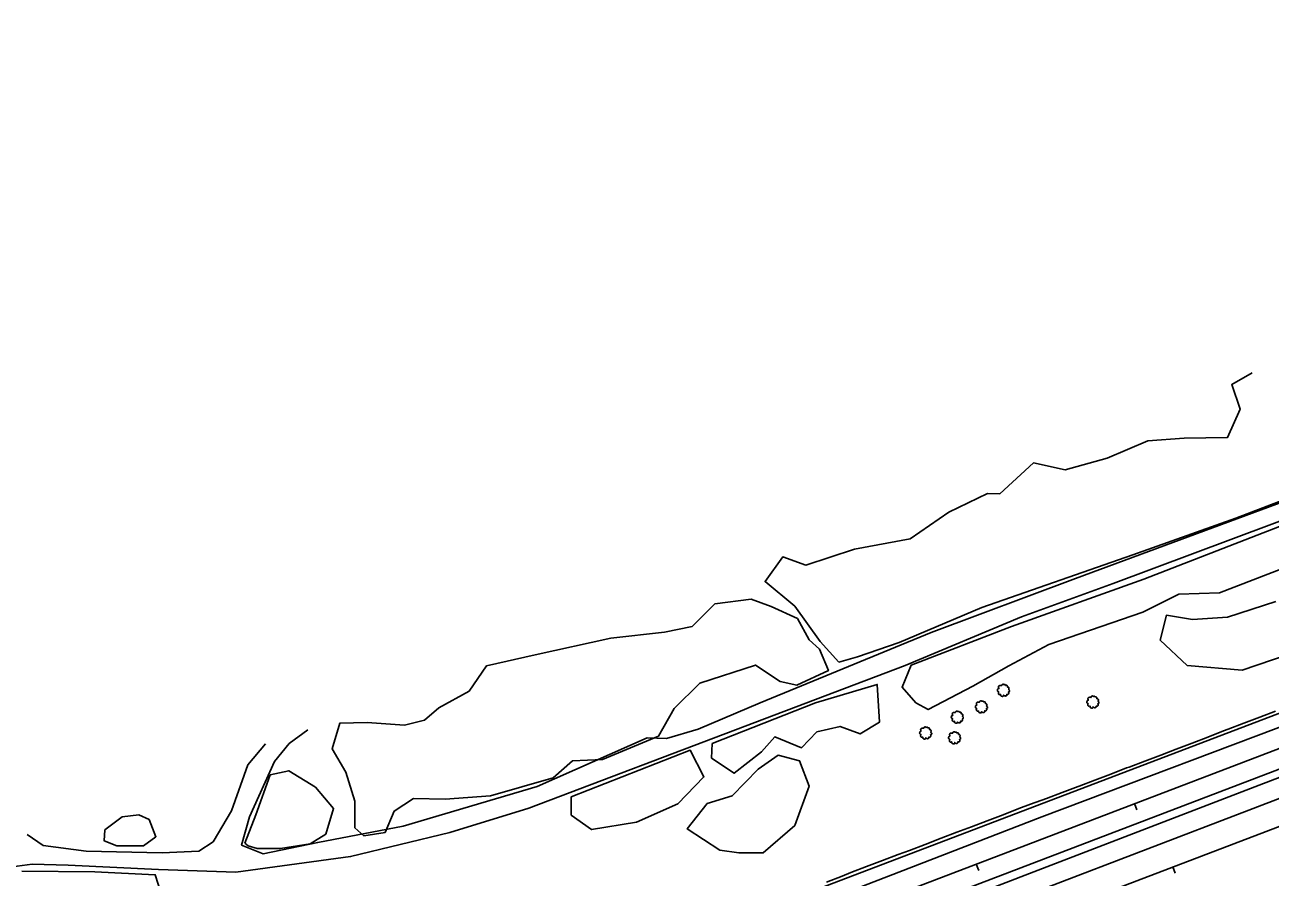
# Model space of a CAD drawing. Extents: x 1901471 to 1963503, y 756461 to 799997.
# Drawn here: x 1905944 to 1906679, y 759364 to 759868 of the extents above; entities that cross this region are included whole.
import ezdxf

# ---------------------------------------------------------------- set-up
doc = ezdxf.new("R2010")
doc.units = 0
for name, color, linetype in [('RD_DTM_BkLn1', 7, 'Continuous'), ('RD_EX_Fence_Other', 7, 'Continuous'), ('RD_EX_Road', 7, 'Continuous'), ('RD_EX_VEG', 7, 'Continuous'), ('RD_HC_Cl', 7, 'Continuous'), ('RD_HC_Data_Tic', 7, 'Continuous')]:
    doc.layers.add(name, color=color, linetype=linetype)

# ---------------------------------------------------------------- blocks, each defined once
blk = doc.blocks.new('T2')
at = {"layer": 'RD_EX_VEG'}
for points in [[(0.05233333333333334, 7.213166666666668), (-0.24750000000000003, 7.238166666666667), (-0.5723333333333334, 7.138166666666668), (-0.8222500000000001, 7.038250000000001), (-1.0471666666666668, 6.963250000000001), (-1.2720833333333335, 6.863250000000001), (-1.5719166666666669, 6.688416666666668), (-1.7968333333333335, 6.488416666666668), (-1.9218333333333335, 6.2385833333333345), (-1.9718333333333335, 6.013666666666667), (-2.0217500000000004, 5.738833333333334), (-2.0217500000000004, 5.563833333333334), (-2.146666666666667, 5.538833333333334), (-2.296666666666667, 5.563833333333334), (-2.5465000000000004, 5.638833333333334), (-2.796416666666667, 5.638833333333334), (-3.0463333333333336, 5.638833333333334), (-3.3961666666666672, 5.613833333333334), (-3.7460000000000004, 5.613833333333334), (-4.020833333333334, 5.563833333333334), (-4.345750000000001, 5.513916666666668), (-4.720583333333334, 5.389000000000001), (-5.0704166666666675, 5.264000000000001), (-5.37025, 5.014083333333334), (-5.620166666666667, 4.539333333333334), (-5.745166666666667, 4.189500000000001), (-5.895083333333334, 3.9395833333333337), (-5.745166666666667, 3.489833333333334), (-5.570166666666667, 3.139916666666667), (-5.545250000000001, 2.9400000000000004), (-5.470250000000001, 2.5152500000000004), (-5.37025, 2.2903333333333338), (-5.245333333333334, 2.0903333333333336), (-5.320250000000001, 2.065416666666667), (-5.695166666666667, 2.015416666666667), (-5.995000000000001, 1.9155000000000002), (-6.419833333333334, 1.6905833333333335), (-6.644750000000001, 1.465666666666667), (-6.744750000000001, 1.1407500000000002), (-6.769666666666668, 0.7909166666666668), (-6.869583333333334, 0.5910833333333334), (-6.944583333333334, 0.3161666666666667), (-6.969583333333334, 0.2411666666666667), (-7.019583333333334, -0.08366666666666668), (-6.9195833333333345, -0.5335000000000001), (-6.894583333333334, -0.8833333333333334), (-6.769666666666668, -1.1082500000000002), (-6.619750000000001, -1.2830833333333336), (-6.444833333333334, -1.5330000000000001), (-6.045000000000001, -1.7579166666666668), (-5.7201666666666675, -1.8579166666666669), (-5.520250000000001, -1.8828333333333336), (-5.695166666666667, -2.382666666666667), (-5.745166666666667, -2.7325000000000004), (-5.870083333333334, -3.132333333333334), (-5.870083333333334, -3.2072500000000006), (-5.920000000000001, -3.682083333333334), (-5.770166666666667, -4.007000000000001), (-5.695166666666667, -4.38175), (-5.520250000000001, -4.606666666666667), (-5.245333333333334, -4.906583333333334), (-4.9205000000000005, -5.131416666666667), (-4.420666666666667, -5.256416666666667), (-4.020833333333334, -5.231416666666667), (-3.4460833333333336, -5.056500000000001), (-3.1962500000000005, -4.9815000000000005), (-3.2212500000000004, -5.156416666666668), (-3.1962500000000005, -5.531333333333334), (-3.1962500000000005, -5.956083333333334), (-3.0463333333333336, -6.280916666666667), (-2.946333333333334, -6.555833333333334), (-2.796416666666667, -6.805750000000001), (-2.4715000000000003, -7.030583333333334), (-2.07175, -7.1055833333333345), (-1.6469166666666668, -7.2555000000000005), (-1.1970833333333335, -7.330500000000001), (-0.6973333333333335, -7.355500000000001), (-0.09758333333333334, -7.205583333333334), (0.17725000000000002, -7.080583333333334), (0.27725000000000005, -6.905666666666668), (0.47716666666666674, -6.530833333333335), (0.4271666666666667, -6.3059166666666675), (0.4521666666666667, -5.706166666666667), (0.5520833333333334, -5.881166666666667), (0.7270833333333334, -6.231000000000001), (1.2268333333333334, -6.530833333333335), (1.626666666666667, -6.705750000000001), (2.101416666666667, -6.8557500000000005), (2.4013333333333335, -6.930666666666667), (2.8760833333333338, -6.8557500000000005), (3.2510000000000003, -6.780750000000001), (3.6257500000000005, -6.655750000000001), (3.9256666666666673, -6.380916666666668), (4.100583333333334, -6.106000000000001), (4.1505833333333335, -5.831166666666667), (4.2255, -5.456333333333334), (4.275500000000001, -5.281416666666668)], [(4.275500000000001, -5.281416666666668), (4.200583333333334, -5.106416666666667), (4.1505833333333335, -4.856583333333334), (4.2255, -4.881583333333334), (4.4004166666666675, -4.931583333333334), (4.675333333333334, -5.056500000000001), (4.900250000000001, -5.131416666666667), (5.225083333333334, -5.106416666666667), (5.500000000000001, -5.006500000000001), (5.949750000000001, -4.731583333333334), (6.224666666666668, -4.256833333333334), (6.499500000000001, -3.8570000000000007), (6.5745000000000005, -3.5321666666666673), (6.524500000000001, -3.3072500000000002), (6.499500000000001, -2.8075000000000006), (6.299583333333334, -2.5575833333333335), (6.249583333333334, -2.432666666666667), (6.1496666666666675, -2.0328333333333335), (6.224666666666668, -1.9828333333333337), (6.499500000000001, -1.9328333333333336), (6.874333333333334, -1.8079166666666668), (7.149250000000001, -1.6830000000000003), (7.374166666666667, -1.5080000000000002), (7.449083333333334, -1.2830833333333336), (7.424166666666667, -0.8833333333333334), (7.4740833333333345, -0.48350000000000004), (7.399166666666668, -0.3335), (7.299166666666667, -0.1836666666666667), (7.224166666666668, 0.016333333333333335), (7.074250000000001, 0.16616666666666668), (6.974333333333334, 0.3161666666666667), (6.874333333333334, 0.41608333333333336), (6.749416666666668, 0.5660833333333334), (6.5745000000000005, 0.6910000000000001), (6.424583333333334, 0.7410000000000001), (6.374583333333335, 0.8909166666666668), (6.524500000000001, 1.0908333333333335), (6.5745000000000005, 1.1907500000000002), (6.599416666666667, 1.4156666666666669), (6.824416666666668, 1.7655000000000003), (6.874333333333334, 2.1653333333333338), (6.824416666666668, 2.590166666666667), (6.774416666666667, 2.8650833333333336), (6.624416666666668, 3.139916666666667), (6.424583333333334, 3.3898333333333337), (6.299583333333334, 3.5647500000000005), (6.124666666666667, 3.689666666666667), (5.799833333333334, 3.814666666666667), (5.549916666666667, 3.864583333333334), (5.200083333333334, 3.864583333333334), (5.000166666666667, 3.9145833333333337), (5.025166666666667, 3.964583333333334), (5.025166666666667, 4.1145000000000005), (5.025166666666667, 4.389416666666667), (4.950166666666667, 4.839166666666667), (4.800250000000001, 5.339), (4.800250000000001, 5.364000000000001), (4.7002500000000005, 5.613833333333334), (4.475416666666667, 5.813750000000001), (4.3005, 5.913666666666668), (4.100583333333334, 6.038666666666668), (3.850666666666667, 6.063666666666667), (3.5508333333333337, 6.063666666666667), (3.2759166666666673, 6.013666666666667), (3.0760000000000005, 5.913666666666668), (2.9010833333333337, 5.788750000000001), (2.8260833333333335, 5.938666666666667), (2.726166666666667, 6.2385833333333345), (2.676166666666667, 6.3885000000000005), (2.52625, 6.563416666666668), (2.301416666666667, 6.7633333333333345), (1.8515000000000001, 6.888250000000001), (1.2268333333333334, 6.813333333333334), (0.9269166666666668, 6.613416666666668), (0.7770000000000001, 6.438500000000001), (0.7270833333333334, 6.563416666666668), (0.5270833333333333, 6.7633333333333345), (0.4271666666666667, 6.938250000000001), (0.25225000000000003, 7.063250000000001), (0.10233333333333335, 7.163166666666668), (0.0023333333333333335, 7.213166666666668)]]:
    blk.add_spline(points, degree=3, dxfattribs=at)

msp = doc.modelspace()

# ---------------------------------------------------------------- linework, layer by layer
at = {"layer": 'RD_DTM_BkLn1'}
msp.add_lwpolyline([(1906417.045638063, 759361.3046338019), (1906426.352000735, 759364.9640261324), (1906431.4479737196, 759366.9678341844), (1906440.793079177, 759370.5265067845), (1906450.1381846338, 759374.0851793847), (1906459.4832900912, 759377.6438519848), (1906466.0152356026, 759380.131256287), (1906475.3616064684, 759383.6856105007), (1906484.7079773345, 759387.2399647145), (1906494.0543482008, 759390.7943189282), (1906502.6817455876, 759394.0752529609), (1906512.027402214, 759397.632987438), (1906521.3730588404, 759401.1907219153), (1906530.7187154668, 759404.7484563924), (1906537.5333985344, 759407.3426917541), (1906546.8998834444, 759410.8445276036), (1906556.2663683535, 759414.346363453), (1906565.6328532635, 759417.8481993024), (1906566.2464779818, 759418.0776143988), (1906575.5901500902, 759421.6406823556), (1906584.9338221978, 759425.2037503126), (1906594.2774943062, 759428.7668182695), (1906595.7480572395, 759429.3275951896), (1906605.1072605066, 759432.8496009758), (1906614.4664637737, 759436.371606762), (1906623.55460696, 759439.7916086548), (1906632.8791822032, 759443.403983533), (1906642.2037574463, 759447.0163584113), (1906651.5283326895, 759450.6287332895), (1906654.2235745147, 759451.6728799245), (1906663.5615659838, 759455.2489765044), (1906672.8995574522, 759458.8250730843), (1906682.2375489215, 759462.4011696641)], dxfattribs=at)
at = {"layer": 'RD_EX_Fence_Other'}
msp.add_lwpolyline([(1905890.6600000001, 759107.4000000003), (1906024.7400000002, 759158.1400000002), (1906175.1000000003, 759215.8500000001), (1906308.39, 759266.6400000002), (1906487.5400000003, 759335.2900000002), (1906666.4300000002, 759403.9300000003), (1906805.3200000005, 759457.1200000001), (1906969.2700000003, 759519.3700000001), (1907090.3000000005, 759565.6200000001), (1907179.8800000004, 759599.4800000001)], dxfattribs=at)
at = {"layer": 'RD_EX_Road'}
for points in [[(1905899.8000000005, 759123.07), (1906075.6300000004, 759189.9000000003), (1906387.6500000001, 759309.0400000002), (1906672.5800000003, 759418.6500000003), (1906870.2200000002, 759494.1400000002), (1907083.9200000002, 759575.4100000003), (1907263.5100000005, 759645.3900000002), (1907499.7800000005, 759733.6800000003), (1907666.8500000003, 759798.1500000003), (1907826.7000000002, 759859.5200000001), (1907906.4700000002, 759890.05), (1907994.9000000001, 759923.83), (1908090.4300000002, 759959.9300000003), (1908208.2300000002, 760004.3800000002), (1908340.7200000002, 760055.2400000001), (1908444.9100000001, 760095.3500000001), (1908616.5100000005, 760160.2800000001), (1908703.2300000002, 760193.6000000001), (1908792.7400000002, 760227.9900000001), (1908886.1200000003, 760264.2400000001), (1908987.2200000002, 760302.6600000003), (1909099.9200000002, 760345.4000000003), (1909184.1700000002, 760377.9000000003), (1909332.7000000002, 760434.1900000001)], [(1905898.9400000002, 759153.33), (1906088.6700000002, 759225.5200000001), (1906311.9000000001, 759310.0400000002), (1906544.1600000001, 759399.8400000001), (1906708.1900000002, 759461.7900000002), (1906882.2600000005, 759529.2600000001), (1907107.5000000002, 759614.2900000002), (1907382.9000000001, 759719.6300000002), (1907499.4300000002, 759763.83), (1907542.4100000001, 759780.1400000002), (1907689.7300000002, 759836.57), (1907806.7600000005, 759880.8600000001), (1907961.0400000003, 759939.9100000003), (1908055.0300000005, 759976.0100000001), (1908149.64, 760012.2600000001), (1908247.3400000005, 760049.2800000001), (1908337.3200000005, 760083.8400000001), (1908444.7600000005, 760124.57), (1908579.8700000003, 760175.6600000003), (1908714.9800000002, 760227.7600000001), (1908872.2000000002, 760288.05), (1909004.3800000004, 760338.9100000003), (1909100.0700000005, 760375.2400000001), (1909237.0700000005, 760427.6400000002)], [(1905900.2300000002, 759127.57), (1906144.3500000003, 759221.2500000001), (1906390.6600000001, 759315.81), (1906562.7200000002, 759381.5300000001), (1906807.5200000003, 759475.08), (1907034.2600000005, 759561.6200000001), (1907283.5500000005, 759656.5000000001), (1907438.0800000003, 759715.6200000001), (1907498.7700000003, 759738.6900000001), (1907606.5600000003, 759779.4400000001), (1907758.3700000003, 759837.7300000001), (1907924.2500000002, 759900.9500000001), (1908059.6700000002, 759952.7400000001), (1908229.5700000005, 760017.1300000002), (1908367.0000000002, 760070.0000000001), (1908505.5100000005, 760122.4800000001), (1908654.8500000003, 760179.2200000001), (1908778.8300000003, 760226.7600000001), (1908870.8100000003, 760262.2300000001), (1909033.6000000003, 760324.6900000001), (1909100.0700000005, 760349.81), (1909148.4500000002, 760368.1800000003), (1909270.3000000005, 760414.9800000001)], [(1907100.5000000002, 759747.9800000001), (1907091.3600000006, 759744.5100000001), (1907086.6100000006, 759736.4600000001), (1906958.9800000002, 759688.9200000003), (1906880.3600000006, 759657.2900000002), (1906688.0000000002, 759586.5300000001), (1906564.0300000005, 759540.6300000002), (1906478.8200000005, 759508.82), (1906377.89, 759467.31), (1906341.3200000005, 759451.7700000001), (1906322.6700000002, 759446.2800000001), (1906311.3400000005, 759446.6500000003), (1906246.2400000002, 759417.7600000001), (1906167.2500000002, 759394.3500000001), (1906116.7900000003, 759384.8500000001), (1906084.6100000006, 759378.08), (1906071.8100000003, 759383.2000000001), (1906076.5600000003, 759400.0200000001), (1906091.1900000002, 759432.57), (1906099.9700000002, 759443.1700000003), (1906110.9400000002, 759451.2200000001)], [(1905936.4700000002, 759370.31), (1905948.2000000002, 759372.05), (1905969.4100000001, 759371.32), (1906022.8000000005, 759368.7600000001), (1906068.5200000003, 759367.2900000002), (1906136.1700000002, 759376.4400000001), (1906194.6800000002, 759390.7000000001), (1906241.4900000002, 759404.9600000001), (1906369.1200000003, 759453.4100000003), (1906463.4600000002, 759489.2500000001), (1906532.2100000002, 759517.9600000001), (1906586.3400000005, 759537.7100000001), (1906679.9600000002, 759572.81), (1906764.8000000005, 759604.4500000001), (1906922.4100000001, 759662.0400000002), (1907008.7100000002, 759695.6900000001), (1907113.3000000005, 759734.2700000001)], [(1905899.7500000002, 759161.7200000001), (1906119.3400000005, 759245.8800000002), (1906395.3000000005, 759350.9200000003), (1906720.7100000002, 759474.9500000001), (1907028.9900000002, 759593.5200000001), (1907172.7700000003, 759647.8700000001)], [(1906085.9900000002, 759443.06), (1906075.4600000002, 759430.56), (1906065.9600000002, 759403.5000000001), (1906054.9800000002, 759385.2100000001), (1906046.5700000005, 759379.7300000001), (1906025.0000000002, 759378.6300000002), (1905980.0200000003, 759379.7300000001), (1905954.7800000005, 759383.0200000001), (1905945.2600000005, 759389.4800000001)]]:
    msp.add_lwpolyline(points, dxfattribs=at)
at = {"layer": 'RD_EX_VEG'}
for points in [[(1906785.2100000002, 759706.6100000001), (1906826.6100000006, 759705.4600000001), (1906860.7400000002, 759688.4000000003), (1906876.1800000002, 759674.1700000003), (1906871.3100000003, 759658.7300000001), (1906822.14, 759638.0100000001), (1906723.4000000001, 759601.0400000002), (1906658.8000000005, 759576.2500000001), (1906597.8500000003, 759554.7100000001), (1906508.8600000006, 759523.6300000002), (1906460.1000000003, 759502.9100000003), (1906435.3200000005, 759494.3700000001), (1906424.3500000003, 759491.33)], [(1906424.3500000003, 759491.33), (1906413.3800000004, 759503.5200000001), (1906398.3400000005, 759524.2400000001), (1906380.8700000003, 759538.8700000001), (1906391.4300000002, 759553.5000000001), (1906404.8400000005, 759548.6200000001), (1906433.6900000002, 759557.9600000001), (1906466.6000000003, 759564.06), (1906489.3600000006, 759579.9100000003), (1906512.1100000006, 759590.8800000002), (1906519.4300000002, 759590.6700000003), (1906539.3400000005, 759608.9600000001), (1906558.0300000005, 759604.9000000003), (1906582.8100000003, 759611.8), (1906606.7900000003, 759621.9600000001), (1906628.3200000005, 759623.5900000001), (1906653.9200000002, 759623.9900000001), (1906661.2300000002, 759640.6500000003), (1906656.3600000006, 759655.2800000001), (1906668.4000000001, 759662.1500000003)], [(1906688.8600000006, 759547.6000000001), (1906649.0400000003, 759532.1600000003), (1906625.0700000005, 759531.3500000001), (1906603.9400000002, 759520.7900000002), (1906548.2800000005, 759501.6900000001), (1906524.7100000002, 759489.0900000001), (1906503.5800000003, 759477.1100000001), (1906477.1700000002, 759463.2900000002), (1906469.8600000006, 759467.1500000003), (1906461.7300000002, 759476.5000000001), (1906467.0100000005, 759489.5000000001), (1906526.3300000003, 759512.2500000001), (1906604.3500000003, 759540.2900000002), (1906714.4600000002, 759582.9500000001)], [(1906707.5600000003, 759501.8900000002), (1906662.4500000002, 759486.4500000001), (1906629.9500000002, 759489.3), (1906614.1000000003, 759504.33), (1906617.7600000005, 759518.9600000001), (1906633.2000000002, 759516.5200000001), (1906653.9200000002, 759517.7400000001), (1906682.3600000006, 759527.08)], [(1905942.0400000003, 759367.8), (1905985.1100000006, 759367.4000000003), (1906020.8600000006, 759365.7700000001), (1906026.1500000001, 759349.1100000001)]]:
    msp.add_lwpolyline(points, dxfattribs=at)
for points in [[(1906138.7000000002, 759393.4000000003), (1906138.7000000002, 759409.2500000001), (1906133.4200000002, 759426.32), (1906125.2900000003, 759440.1300000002), (1906129.7600000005, 759455.1600000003), (1906146.0100000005, 759455.57), (1906167.9500000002, 759454.1500000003), (1906179.7400000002, 759456.9900000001), (1906188.2700000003, 759464.31), (1906206.1500000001, 759474.06), (1906216.3100000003, 759489.0900000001), (1906245.1600000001, 759495.5900000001), (1906289.8500000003, 759505.3500000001), (1906321.5500000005, 759509.0000000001), (1906337.8000000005, 759512.2500000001), (1906351.2100000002, 759525.6600000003), (1906372.7400000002, 759528.5100000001), (1906384.5300000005, 759524.0400000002), (1906399.9700000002, 759517.1300000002), (1906406.8700000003, 759504.5300000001), (1906412.9700000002, 759498.8400000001), (1906418.2500000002, 759486.2500000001), (1906399.5600000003, 759477.7200000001), (1906389.8100000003, 759479.7500000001), (1906375.1800000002, 759489.5000000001), (1906342.2700000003, 759478.9300000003), (1906327.2300000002, 759463.9000000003), (1906317.89, 759447.6500000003), (1906284.9800000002, 759433.83), (1906267.1000000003, 759433.0200000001), (1906255.7200000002, 759422.8600000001), (1906218.7500000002, 759412.3), (1906191.9300000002, 759410.2700000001), (1906173.2400000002, 759410.6700000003), (1906161.8600000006, 759403.3600000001), (1906156.5800000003, 759390.7600000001), (1906143.9800000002, 759388.7300000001)], [(1906349.5800000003, 759443.1800000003), (1906410.5300000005, 759467.1500000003), (1906447.1000000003, 759478.1200000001), (1906448.3200000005, 759455.7700000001), (1906436.9400000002, 759448.8700000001), (1906425.1600000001, 759453.3400000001), (1906411.3400000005, 759450.0900000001), (1906402.4000000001, 759440.7400000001), (1906386.5600000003, 759447.2400000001), (1906378.8400000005, 759438.3), (1906362.5900000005, 759425.7100000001), (1906349.1800000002, 759434.6400000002)], [(1906266.2900000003, 759411.6900000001), (1906336.5800000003, 759439.32), (1906344.7100000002, 759423.4700000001), (1906329.2700000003, 759407.6200000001), (1906304.89, 759396.8600000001), (1906278.4800000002, 759392.3900000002), (1906266.2900000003, 759400.9200000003)], [(1906354.0500000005, 759380.2000000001), (1906334.9500000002, 759392.7900000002), (1906346.7400000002, 759407.83), (1906361.3700000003, 759412.3), (1906376.8100000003, 759428.1400000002), (1906388.5900000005, 759436.2700000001), (1906401.1900000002, 759433.0200000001), (1906406.8700000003, 759417.9900000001), (1906398.3400000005, 759394.83), (1906379.6500000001, 759378.57), (1906365.4300000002, 759378.57)], [(1906073.6900000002, 759384.4600000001), (1906080.1900000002, 759401.1200000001), (1906088.7200000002, 759424.6900000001), (1906099.6900000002, 759427.1300000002), (1906115.5400000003, 759417.3800000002), (1906126.1000000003, 759404.7800000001), (1906121.6300000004, 759389.7500000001), (1906112.2900000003, 759384.06), (1906094.8200000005, 759381.2100000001), (1906081.0000000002, 759381.2100000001), (1906075.7200000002, 759382.8400000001)], [(1905991.2000000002, 759392.1800000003), (1906001.3600000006, 759399.9000000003), (1906011.1100000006, 759401.1200000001), (1906017.2100000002, 759398.2800000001), (1906021.2700000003, 759388.1200000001), (1906013.9600000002, 759382.8400000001), (1906005.0200000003, 759382.8400000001), (1905998.1100000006, 759382.8400000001), (1905990.8000000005, 759385.6800000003)]]:
    msp.add_lwpolyline(points, close=True, dxfattribs=at)
at = {"layer": 'RD_HC_Cl'}
for p, q in [((1909479.0478167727, 760507.1843995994), (1905534.035931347, 759001.1671497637)), ((1909452.059995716, 760451.3866915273), (1905660.7541935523, 759003.369494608))]:
    msp.add_line(p, q, dxfattribs=at)
at = {"layer": 'RD_HC_Data_Tic'}
for p, q in [((1906598.9739322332, 759407.7096510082), (1906600.4005235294, 759403.9726953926)), ((1906505.5500418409, 759372.0448686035), (1906506.976633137, 759368.3079129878)), ((1906621.5446150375, 759370.325136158), (1906622.9717892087, 759366.5884031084))]:
    msp.add_line(p, q, dxfattribs=at)

# ---------------------------------------------------------------- block references
at = {"layer": 'RD_EX_VEG', "xscale": 0.4921259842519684, "yscale": 0.4921259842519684}
for p in [(1906521.4600000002, 759474.6700000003), (1906508.4600000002, 759464.9200000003), (1906574.2800000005, 759467.7600000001), (1906494.2300000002, 759458.82), (1906475.5400000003, 759449.4800000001), (1906492.6100000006, 759446.6300000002)]:
    msp.add_blockref('T2', p, dxfattribs=at)

doc.saveas('drawing.dxf')
